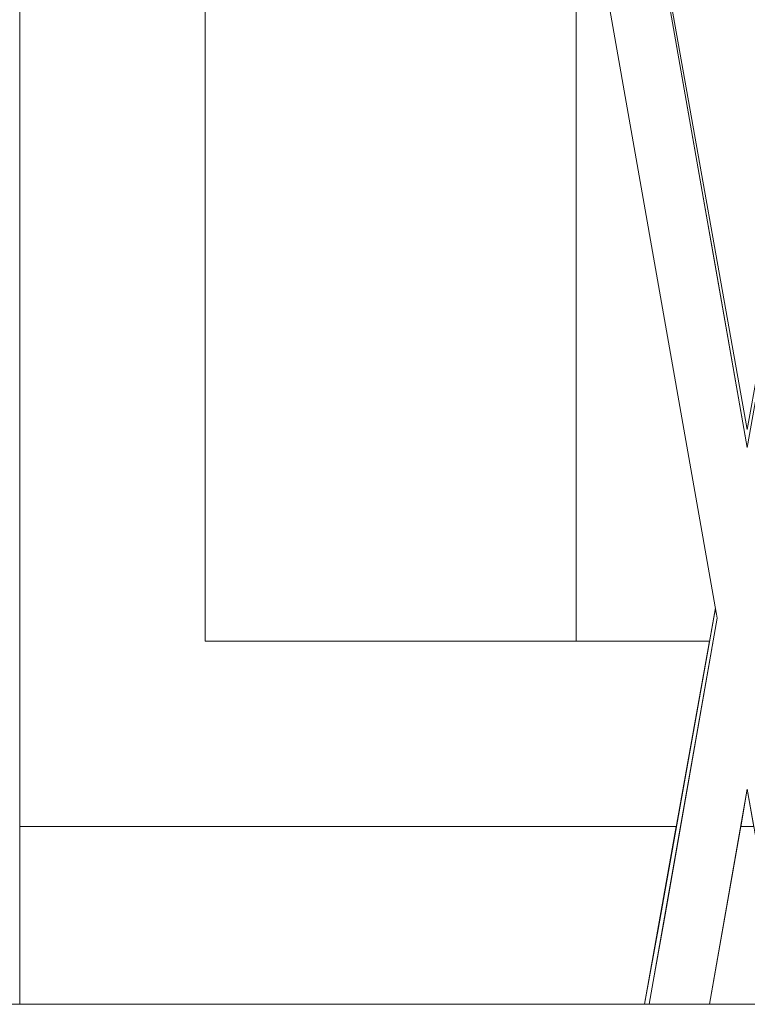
# Model space of a CAD drawing. Header units: millimetres. Extents: x -30280 to 309309, y -17460 to 4378.
# Tile 526 of 656: x 150733 to 150929, y -14920 to -14654. Entities that reach past the tile are written whole.
import ezdxf

# ---------------------------------------------------------------- set-up
doc = ezdxf.new("R2010")
doc.units = ezdxf.units.MM
doc.header["$MEASUREMENT"] = 0
doc.linetypes.add('Wipeout_Contour', pattern=[1000, 0, -1000])
for name, color, linetype in [('P1_PLANTA PRIMERA_4_12_FAÇ_Façana', 7, 'Continuous'), ('P1_PLANTA PRIMERA_4_Nuevo_08_E_Envans secs', 7, 'Continuous'), ('P1_PLANTA PRIMERA_4_Nuevo_09_EI_Mobiliari general', 7, 'Continuous')]:
    doc.layers.add(name, color=color, linetype=linetype)
for name, color, linetype, lineweight in [('P1_PLANTA PRIMERA_4_12_FAÇ_Façana_Pluma_Nº__1', 7, 'Continuous', 5), ('P1_PLANTA PRIMERA_4_12_FAÇ_Façana_Pluma_Nº__47', 7, 'Continuous', 20), ('P1_PLANTA PRIMERA_4_Nuevo_08_E_Envans secs_Pluma_Nº__47', 7, 'Continuous', 20), ('P1_PLANTA PRIMERA_4_Nuevo_09_EI_Mobiliari general_Pluma_Nº__1', 7, 'Continuous', 5), ('P1_PLANTA PRIMERA_4_Nuevo_14_PAV_Soft Light Grey 0554_Pluma_Nº__29', 7, 'Continuous', 20)]:
    doc.layers.add(name, color=color, linetype=linetype, lineweight=lineweight)

msp = doc.modelspace()

# ---------------------------------------------------------------- wipeouts: each hides what was drawn before it
at = {"color": 254, "linetype": 'Wipeout_Contour', "lineweight": 0, "ltscale": 605879.376578}
msp.add_wipeout([(150782.62, -14519.39), (150732.62, -14519.53), (150732.62, -14822.05), (150782.62, -14822.05)], dxfattribs=at).dxf.layer = 'P1_PLANTA PRIMERA_4_12_FAÇ_Façana'
at = {"color": 254, "linetype": 'Wipeout_Contour', "lineweight": 0, "ltscale": 606211.557482}
msp.add_wipeout([(150732.62, -14872.05), (150732.62, -14920.05), (150901.16, -14920.05), (150909.75, -14872.05)], dxfattribs=at).dxf.layer = 'P1_PLANTA PRIMERA_4_12_FAÇ_Façana'
at = {"color": 254, "linetype": 'Wipeout_Contour', "lineweight": 0, "ltscale": 606648.953236}
msp.add_wipeout([(150918.69, -14920.05), (150939.17, -14920.05), (150930.71, -14872.05), (150927.15, -14872.05)], dxfattribs=at).dxf.layer = 'P1_PLANTA PRIMERA_4_12_FAÇ_Façana'

# ---------------------------------------------------------------- next in the draw order: wipeouts: each hides what was drawn before it
at = {"color": 254, "linetype": 'Wipeout_Contour', "lineweight": 0, "ltscale": 4556497.205425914}
msp.add_wipeout([(151882.62, -14022.05), (150782.62, -14022.05), (150782.62, -14023.89), (150890.29, -14023.89), (150903.86, -14450), (150903.93, -14505.56), (150882.33, -14505.56), (150886.26, -14527.86), (150886.9, -14530.19), (150928.93, -14764.93), (150970.96, -14530.19), (150971.59, -14527.86), (150975.53, -14505.56), (150953.93, -14505.56), (150953.93, -14450), (150967.57, -14023.89), (151390.29, -14023.89), (151403.86, -14450), (151403.93, -14505.56), (151382.33, -14505.56), (151386.26, -14527.86), (151386.9, -14530.19), (151428.93, -14764.93), (151470.96, -14530.19), (151471.59, -14527.86), (151475.53, -14505.56), (151453.93, -14505.56), (151453.93, -14450), (151467.57, -14023.89), (151882.62, -14023.89)], dxfattribs=at).dxf.layer = 'P1_PLANTA PRIMERA_4_12_FAÇ_Façana'
at = {"color": 254, "linetype": 'Wipeout_Contour', "lineweight": 0, "ltscale": 757719.345894}
msp.add_wipeout([(150782.62, -14822.05), (150732.62, -14822.05), (150732.62, -14872.05), (150909.75, -14872.05), (150918.7, -14822.05)], dxfattribs=at).dxf.layer = 'P1_PLANTA PRIMERA_4_12_FAÇ_Façana'
at = {"color": 254, "linetype": 'Wipeout_Contour', "lineweight": 0, "ltscale": 454978.70343}
msp.add_wipeout([(150927.15, -14872.05), (150930.71, -14872.05), (150928.93, -14861.97)], dxfattribs=at).dxf.layer = 'P1_PLANTA PRIMERA_4_12_FAÇ_Façana'

# ---------------------------------------------------------------- next in the draw order: wipeouts: each hides what was drawn before it
at = {"color": 254, "linetype": 'Wipeout_Contour', "lineweight": 0, "ltscale": 1818765.868734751}
msp.add_wipeout([(150782.62, -14822.05), (150918.7, -14822.05), (150920.31, -14813.08), (150870.49, -14530.51), (150869.17, -14527.56), (150867.51, -14525.23), (150865.39, -14523.15), (150862.94, -14521.46), (150860.22, -14520.22), (150857.33, -14519.47), (150854.35, -14519.22), (150782.62, -14519.39)], dxfattribs=at).dxf.layer = 'P1_PLANTA PRIMERA_4_12_FAÇ_Façana'
at = {"color": 254, "linetype": 'Wipeout_Contour', "lineweight": 0, "ltscale": 11546169.40718183}
msp.add_wipeout([(147377.62, -12475.05), (147377.62, -14920.05), (147901.16, -14920.05), (147903.85, -14904.98), (147970.96, -14530.19), (147971.59, -14527.86), (147975.53, -14505.56), (147953.93, -14505.56), (147953.93, -14450), (147967.57, -14023.89), (148390.29, -14023.89), (148403.86, -14450), (148403.93, -14505.56), (148382.33, -14505.56), (148386.26, -14527.86), (148386.9, -14530.19), (148428.93, -14764.93), (148470.96, -14530.19), (148471.59, -14527.86), (148475.53, -14505.56), (148453.93, -14505.56), (148453.93, -14450), (148467.57, -14023.89), (148890.29, -14023.89), (148903.86, -14450), (148903.93, -14505.56), (148882.33, -14505.56), (148886.26, -14527.86), (148886.9, -14530.19), (148928.93, -14764.93), (148970.96, -14530.19), (148971.59, -14527.86), (148975.53, -14505.56), (148953.93, -14505.56), (148953.93, -14450), (148967.57, -14023.89), (149390.29, -14023.89), (149403.86, -14450), (149403.93, -14505.56), (149382.33, -14505.56), (149386.26, -14527.86), (149386.9, -14530.19), (149428.93, -14764.93), (149470.96, -14530.19), (149471.59, -14527.86), (149475.53, -14505.56), (149453.93, -14505.56), (149453.93, -14450), (149467.57, -14023.89), (149890.29, -14023.89), (149903.86, -14450), (149903.93, -14505.56), (149882.33, -14505.56), (149886.26, -14527.86), (149886.9, -14530.19), (149928.93, -14764.93), (149970.96, -14530.19), (149971.59, -14527.86), (149975.53, -14505.56), (149953.93, -14505.56), (149953.93, -14450), (149967.57, -14023.89), (150390.29, -14023.89), (150403.86, -14450), (150403.93, -14505.56), (150382.33, -14505.56), (150386.26, -14527.86), (150386.9, -14530.19), (150428.93, -14764.93), (150470.96, -14530.19), (150471.59, -14527.86), (150475.53, -14505.56), (150453.93, -14505.56), (150453.93, -14450), (150467.57, -14023.89), (150732.62, -14023.89), (150732.62, -12475.05)], dxfattribs=at).dxf.layer = 'P1_PLANTA PRIMERA_4_Nuevo_08_E_Envans secs'

# ---------------------------------------------------------------- next in the draw order: linework, layer by layer
at = {"layer": 'P1_PLANTA PRIMERA_4_12_FAÇ_Façana_Pluma_Nº__1', "color": 7, "linetype": 'Continuous', "lineweight": 5}
msp.add_line((150782.62, -14822.05), (150782.62, -14519.39), dxfattribs=at)
at = {"layer": 'P1_PLANTA PRIMERA_4_Nuevo_08_E_Envans secs_Pluma_Nº__47', "color": 7, "linetype": 'Continuous', "lineweight": 20}
msp.add_line((150732.62, -14920.05), (150732.62, -14519.53), dxfattribs=at)

# ---------------------------------------------------------------- next in the draw order: wipeouts: each hides what was drawn before it
at = {"color": 254, "linetype": 'Wipeout_Contour', "lineweight": 0, "ltscale": 454819.665147}
msp.add_wipeout([(150886.78, -14530.46), (150928.93, -14765.86), (150886.9, -14530.19)], dxfattribs=at).dxf.layer = 'P1_PLANTA PRIMERA_4_Nuevo_09_EI_Mobiliari general'

# ---------------------------------------------------------------- next in the draw order: wipeouts: each hides what was drawn before it
at = {"color": 254, "linetype": 'Wipeout_Contour', "lineweight": 0, "ltscale": 606503.266328}
msp.add_wipeout([(150886.78, -14530.46), (150909.4, -14659.07), (150928.93, -14768.14), (150928.93, -14765.86)], dxfattribs=at).dxf.layer = 'P1_PLANTA PRIMERA_4_Nuevo_09_EI_Mobiliari general'

# ---------------------------------------------------------------- next in the draw order: wipeouts: each hides what was drawn before it
at = {"color": 254, "linetype": 'Wipeout_Contour', "lineweight": 0, "ltscale": 454918.87426}
msp.add_wipeout([(150928.93, -14768.14), (150909.4, -14659.08), (150928.93, -14769.82)], dxfattribs=at).dxf.layer = 'P1_PLANTA PRIMERA_4_Nuevo_09_EI_Mobiliari general'

# ---------------------------------------------------------------- next in the draw order: wipeouts: each hides what was drawn before it
at = {"color": 254, "linetype": 'Wipeout_Contour', "lineweight": 0, "ltscale": 606443.381446}
msp.add_wipeout([(150873.71, -14494.73), (150872.34, -14494.97), (150928.93, -14815.9), (150928.93, -14807.9)], dxfattribs=at).dxf.layer = 'P1_PLANTA PRIMERA_4_Nuevo_09_EI_Mobiliari general'

# ---------------------------------------------------------------- next in the draw order: wipeouts: each hides what was drawn before it
at = {"color": 254, "linetype": 'Wipeout_Contour', "lineweight": 0, "ltscale": 606440.10866}
msp.add_wipeout([(150872.34, -14494.97), (150870.97, -14495.22), (150927.52, -14815.9), (150928.93, -14815.9)], dxfattribs=at).dxf.layer = 'P1_PLANTA PRIMERA_4_Nuevo_09_EI_Mobiliari general'

# ---------------------------------------------------------------- next in the draw order: wipeouts: each hides what was drawn before it
at = {"color": 254, "linetype": 'Wipeout_Contour', "lineweight": 0, "ltscale": 606434.706746}
msp.add_wipeout([(150927.52, -14815.9), (150870.97, -14495.22), (150869.65, -14495.45), (150926.15, -14815.9)], dxfattribs=at).dxf.layer = 'P1_PLANTA PRIMERA_4_Nuevo_09_EI_Mobiliari general'

# ---------------------------------------------------------------- next in the draw order: wipeouts: each hides what was drawn before it
at = {"color": 254, "linetype": 'Wipeout_Contour', "lineweight": 0, "ltscale": 606429.552285}
msp.add_wipeout([(150926.15, -14815.9), (150869.65, -14495.45), (150868.4, -14495.67), (150924.87, -14815.9)], dxfattribs=at).dxf.layer = 'P1_PLANTA PRIMERA_4_Nuevo_09_EI_Mobiliari general'

# ---------------------------------------------------------------- next in the draw order: wipeouts: each hides what was drawn before it
at = {"color": 254, "linetype": 'Wipeout_Contour', "lineweight": 0, "ltscale": 606424.801879}
msp.add_wipeout([(150868.4, -14495.67), (150867.28, -14495.87), (150923.71, -14815.9), (150924.87, -14815.9)], dxfattribs=at).dxf.layer = 'P1_PLANTA PRIMERA_4_Nuevo_09_EI_Mobiliari general'

# ---------------------------------------------------------------- next in the draw order: wipeouts: each hides what was drawn before it
at = {"color": 254, "linetype": 'Wipeout_Contour', "lineweight": 0, "ltscale": 606420.599885}
msp.add_wipeout([(150866.31, -14496.04), (150922.71, -14815.9), (150923.71, -14815.9), (150867.28, -14495.87)], dxfattribs=at).dxf.layer = 'P1_PLANTA PRIMERA_4_Nuevo_09_EI_Mobiliari general'

# ---------------------------------------------------------------- next in the draw order: wipeouts: each hides what was drawn before it
at = {"color": 254, "linetype": 'Wipeout_Contour', "lineweight": 0, "ltscale": 454852.563089}
msp.add_wipeout([(150921.3, -14815.9), (150864.94, -14496.28), (150920.93, -14815.9)], dxfattribs=at).dxf.layer = 'P1_PLANTA PRIMERA_4_Nuevo_09_EI_Mobiliari general'

# ---------------------------------------------------------------- next in the draw order: wipeouts: each hides what was drawn before it
at = {"color": 254, "linetype": 'Wipeout_Contour', "lineweight": 0, "ltscale": 454874.302529}
msp.add_wipeout([(150880.1, -14493.61), (150928.93, -14772.6), (150928.93, -14770.52)], dxfattribs=at).dxf.layer = 'P1_PLANTA PRIMERA_4_Nuevo_09_EI_Mobiliari general'
at = {"color": 254, "linetype": 'Wipeout_Contour', "lineweight": 0, "ltscale": 454927.602647}
msp.add_wipeout([(150920.31, -14813.08), (150901.16, -14920.05), (150920.39, -14813.55)], dxfattribs=at).dxf.layer = 'P1_PLANTA PRIMERA_4_Nuevo_09_EI_Mobiliari general'

# ---------------------------------------------------------------- next in the draw order: wipeouts: each hides what was drawn before it
at = {"color": 254, "linetype": 'Wipeout_Contour', "lineweight": 0, "ltscale": 454874.487369}
msp.add_wipeout([(150928.93, -14772.6), (150879.75, -14493.67), (150928.93, -14776)], dxfattribs=at).dxf.layer = 'P1_PLANTA PRIMERA_4_Nuevo_09_EI_Mobiliari general'
at = {"color": 254, "linetype": 'Wipeout_Contour', "lineweight": 0, "ltscale": 454928.21722}
msp.add_wipeout([(150901.32, -14920.05), (150920.59, -14814.69), (150920.39, -14813.55)], dxfattribs=at).dxf.layer = 'P1_PLANTA PRIMERA_4_Nuevo_09_EI_Mobiliari general'

# ---------------------------------------------------------------- next in the draw order: wipeouts: each hides what was drawn before it
at = {"color": 254, "linetype": 'Wipeout_Contour', "lineweight": 0, "ltscale": 454874.698549}
msp.add_wipeout([(150928.93, -14776), (150879.16, -14493.77), (150928.93, -14780.6)], dxfattribs=at).dxf.layer = 'P1_PLANTA PRIMERA_4_Nuevo_09_EI_Mobiliari general'
at = {"color": 254, "linetype": 'Wipeout_Contour', "lineweight": 0, "ltscale": 606569.78912}
msp.add_wipeout([(150920.59, -14814.69), (150901.73, -14920.05), (150907.12, -14893.53), (150920.81, -14815.9)], dxfattribs=at).dxf.layer = 'P1_PLANTA PRIMERA_4_Nuevo_09_EI_Mobiliari general'

# ---------------------------------------------------------------- next in the draw order: wipeouts: each hides what was drawn before it
at = {"color": 254, "linetype": 'Wipeout_Contour', "lineweight": 0, "ltscale": 606447.357297}
msp.add_wipeout([(150877.41, -14494.08), (150928.93, -14786.28), (150928.93, -14780.6), (150878.38, -14493.91)], dxfattribs=at).dxf.layer = 'P1_PLANTA PRIMERA_4_Nuevo_09_EI_Mobiliari general'
at = {"color": 254, "linetype": 'Wipeout_Contour', "lineweight": 0, "ltscale": 606598.599545}
msp.add_wipeout([(150927.52, -14815.9), (150909.15, -14920.05), (150910.56, -14920.05), (150928.93, -14815.9)], dxfattribs=at).dxf.layer = 'P1_PLANTA PRIMERA_4_Nuevo_09_EI_Mobiliari general'

# ---------------------------------------------------------------- next in the draw order: wipeouts: each hides what was drawn before it
at = {"color": 254, "linetype": 'Wipeout_Contour', "lineweight": 0, "ltscale": 606446.498557}
msp.add_wipeout([(150928.93, -14786.28), (150877.41, -14494.08), (150876.28, -14494.28), (150928.93, -14792.86)], dxfattribs=at).dxf.layer = 'P1_PLANTA PRIMERA_4_Nuevo_09_EI_Mobiliari general'
at = {"color": 254, "linetype": 'Wipeout_Contour', "lineweight": 0, "ltscale": 606603.523835}
msp.add_wipeout([(150928.93, -14815.9), (150910.56, -14920.05), (150911.97, -14920.05), (150928.93, -14823.9)], dxfattribs=at).dxf.layer = 'P1_PLANTA PRIMERA_4_Nuevo_09_EI_Mobiliari general'

# ---------------------------------------------------------------- next in the draw order: wipeouts: each hides what was drawn before it
at = {"color": 254, "linetype": 'Wipeout_Contour', "lineweight": 0, "ltscale": 606445.529548}
msp.add_wipeout([(150876.28, -14494.28), (150875.04, -14494.5), (150928.93, -14800.14), (150928.93, -14792.86)], dxfattribs=at).dxf.layer = 'P1_PLANTA PRIMERA_4_Nuevo_09_EI_Mobiliari general'
at = {"color": 254, "linetype": 'Wipeout_Contour', "lineweight": 0, "ltscale": 606607.825445}
msp.add_wipeout([(150928.93, -14823.9), (150911.97, -14920.05), (150913.34, -14920.05), (150928.93, -14831.65)], dxfattribs=at).dxf.layer = 'P1_PLANTA PRIMERA_4_Nuevo_09_EI_Mobiliari general'

# ---------------------------------------------------------------- next in the draw order: wipeouts: each hides what was drawn before it
at = {"color": 254, "linetype": 'Wipeout_Contour', "lineweight": 0, "ltscale": 606444.479858}
msp.add_wipeout([(150875.04, -14494.5), (150873.71, -14494.73), (150928.93, -14807.9), (150928.93, -14800.14)], dxfattribs=at).dxf.layer = 'P1_PLANTA PRIMERA_4_Nuevo_09_EI_Mobiliari general'
at = {"color": 254, "linetype": 'Wipeout_Contour', "lineweight": 0, "ltscale": 606611.932559}
msp.add_wipeout([(150928.93, -14831.65), (150913.34, -14920.05), (150914.63, -14920.05), (150928.93, -14838.93)], dxfattribs=at).dxf.layer = 'P1_PLANTA PRIMERA_4_Nuevo_09_EI_Mobiliari general'

# ---------------------------------------------------------------- next in the draw order: linework, layer by layer
at = {"layer": 'P1_PLANTA PRIMERA_4_12_FAÇ_Façana_Pluma_Nº__47', "color": 7, "linetype": 'Continuous', "lineweight": 20}
msp.add_line((150882.8, -14822.05), (150882.8, -14600.34), dxfattribs=at)

# ---------------------------------------------------------------- next in the draw order: wipeouts: each hides what was drawn before it
at = {"color": 254, "linetype": 'Wipeout_Contour', "lineweight": 0, "ltscale": 454975.563771}
msp.add_wipeout([(150928.93, -14776), (150928.93, -14780.6), (150979.48, -14493.91)], dxfattribs=at).dxf.layer = 'P1_PLANTA PRIMERA_4_Nuevo_09_EI_Mobiliari general'
at = {"color": 254, "linetype": 'Wipeout_Contour', "lineweight": 0, "ltscale": 606615.720836}
msp.add_wipeout([(150928.93, -14838.93), (150914.63, -14920.05), (150915.79, -14920.05), (150928.93, -14845.51)], dxfattribs=at).dxf.layer = 'P1_PLANTA PRIMERA_4_Nuevo_09_EI_Mobiliari general'

# ---------------------------------------------------------------- next in the draw order: wipeouts: each hides what was drawn before it
at = {"color": 254, "linetype": 'Wipeout_Contour', "lineweight": 0, "ltscale": 454977.548865}
msp.add_wipeout([(150928.93, -14780.6), (150928.93, -14786.28), (150980.45, -14494.08)], dxfattribs=at).dxf.layer = 'P1_PLANTA PRIMERA_4_Nuevo_09_EI_Mobiliari general'
at = {"color": 254, "linetype": 'Wipeout_Contour', "lineweight": 0, "ltscale": 606619.075699}
msp.add_wipeout([(150915.79, -14920.05), (150916.79, -14920.05), (150928.93, -14851.19), (150928.93, -14845.51)], dxfattribs=at).dxf.layer = 'P1_PLANTA PRIMERA_4_Nuevo_09_EI_Mobiliari general'

# ---------------------------------------------------------------- next in the draw order: wipeouts: each hides what was drawn before it
at = {"color": 254, "linetype": 'Wipeout_Contour', "lineweight": 0, "ltscale": 606653.928446}
msp.add_wipeout([(150928.93, -14786.28), (150928.93, -14792.86), (150981.58, -14494.28), (150980.45, -14494.08)], dxfattribs=at).dxf.layer = 'P1_PLANTA PRIMERA_4_Nuevo_09_EI_Mobiliari general'
at = {"color": 254, "linetype": 'Wipeout_Contour', "lineweight": 0, "ltscale": 454968.095578}
msp.add_wipeout([(150928.93, -14851.19), (150916.79, -14920.05), (150928.93, -14855.79)], dxfattribs=at).dxf.layer = 'P1_PLANTA PRIMERA_4_Nuevo_09_EI_Mobiliari general'

# ---------------------------------------------------------------- next in the draw order: linework, layer by layer
at = {"layer": 'P1_PLANTA PRIMERA_4_Nuevo_09_EI_Mobiliari general_Pluma_Nº__1', "color": 7, "linetype": 'Continuous', "lineweight": 5}
for p, q in [((150928.93, -14769.82), (150880.22, -14493.58)), ((150928.93, -14769.82), (150977.64, -14493.58)), ((150928.93, -14764.93), (150886.9, -14530.19)), ((150928.93, -14764.93), (150970.96, -14530.19))]:
    msp.add_line(p, q, dxfattribs=at)

# ---------------------------------------------------------------- next in the draw order: wipeouts: each hides what was drawn before it
at = {"color": 254, "linetype": 'Wipeout_Contour', "lineweight": 0, "ltscale": 454969.686056}
msp.add_wipeout([(150928.93, -14855.79), (150917.6, -14920.05), (150928.93, -14859.19)], dxfattribs=at).dxf.layer = 'P1_PLANTA PRIMERA_4_Nuevo_09_EI_Mobiliari general'

# ---------------------------------------------------------------- next in the draw order: wipeouts: each hides what was drawn before it
at = {"color": 254, "linetype": 'Wipeout_Contour', "lineweight": 0, "ltscale": 454970.815893}
msp.add_wipeout([(150918.2, -14920.05), (150928.93, -14861.27), (150928.93, -14859.19)], dxfattribs=at).dxf.layer = 'P1_PLANTA PRIMERA_4_Nuevo_09_EI_Mobiliari general'

# ---------------------------------------------------------------- next in the draw order: linework, layer by layer
at = {"layer": 'P1_PLANTA PRIMERA_4_Nuevo_09_EI_Mobiliari general_Pluma_Nº__1', "color": 7, "linetype": 'Continuous', "lineweight": 5}
msp.add_line((150939.17, -14920.05), (150928.93, -14861.97), dxfattribs=at)

# ---------------------------------------------------------------- next in the draw order: wipeouts: each hides what was drawn before it
at = {"color": 254, "linetype": 'Wipeout_Contour', "lineweight": 0, "ltscale": 454931.04092}
msp.add_wipeout([(150920.93, -14815.9), (150902.56, -14920.05), (150921.3, -14815.9)], dxfattribs=at).dxf.layer = 'P1_PLANTA PRIMERA_4_Nuevo_09_EI_Mobiliari general'

# ---------------------------------------------------------------- next in the draw order: wipeouts: each hides what was drawn before it
at = {"color": 254, "linetype": 'Wipeout_Contour', "lineweight": 0, "ltscale": 454932.377872}
msp.add_wipeout([(150921.3, -14815.9), (150902.93, -14920.05), (150921.89, -14815.9)], dxfattribs=at).dxf.layer = 'P1_PLANTA PRIMERA_4_Nuevo_09_EI_Mobiliari general'

# ---------------------------------------------------------------- next in the draw order: wipeouts: each hides what was drawn before it
at = {"color": 254, "linetype": 'Wipeout_Contour', "lineweight": 0, "ltscale": 454934.388007}
msp.add_wipeout([(150921.89, -14815.9), (150903.53, -14920.05), (150922.71, -14815.9)], dxfattribs=at).dxf.layer = 'P1_PLANTA PRIMERA_4_Nuevo_09_EI_Mobiliari general'

# ---------------------------------------------------------------- next in the draw order: wipeouts: each hides what was drawn before it
at = {"color": 254, "linetype": 'Wipeout_Contour', "lineweight": 0, "ltscale": 606578.628408}
msp.add_wipeout([(150922.71, -14815.9), (150904.34, -14920.05), (150905.34, -14920.05), (150923.71, -14815.9)], dxfattribs=at).dxf.layer = 'P1_PLANTA PRIMERA_4_Nuevo_09_EI_Mobiliari general'

# ---------------------------------------------------------------- next in the draw order: wipeouts: each hides what was drawn before it
at = {"color": 254, "linetype": 'Wipeout_Contour', "lineweight": 0, "ltscale": 606582.929955}
msp.add_wipeout([(150923.71, -14815.9), (150905.34, -14920.05), (150906.5, -14920.05), (150924.87, -14815.9)], dxfattribs=at).dxf.layer = 'P1_PLANTA PRIMERA_4_Nuevo_09_EI_Mobiliari general'

# ---------------------------------------------------------------- next in the draw order: wipeouts: each hides what was drawn before it
at = {"color": 254, "linetype": 'Wipeout_Contour', "lineweight": 0, "ltscale": 606587.792938}
msp.add_wipeout([(150924.87, -14815.9), (150906.5, -14920.05), (150907.79, -14920.05), (150926.15, -14815.9)], dxfattribs=at).dxf.layer = 'P1_PLANTA PRIMERA_4_Nuevo_09_EI_Mobiliari general'

# ---------------------------------------------------------------- next in the draw order: wipeouts: each hides what was drawn before it
at = {"color": 254, "linetype": 'Wipeout_Contour', "lineweight": 0, "ltscale": 606593.069573}
msp.add_wipeout([(150926.15, -14815.9), (150907.79, -14920.05), (150909.15, -14920.05), (150927.52, -14815.9)], dxfattribs=at).dxf.layer = 'P1_PLANTA PRIMERA_4_Nuevo_09_EI_Mobiliari general'

# ---------------------------------------------------------------- next in the draw order: linework, layer by layer
at = {"layer": 'P1_PLANTA PRIMERA_4_12_FAÇ_Façana_Pluma_Nº__1', "color": 7, "linetype": 'Continuous', "lineweight": 5}
msp.add_line((150918.7, -14822.05), (150782.62, -14822.05), dxfattribs=at)
at = {"layer": 'P1_PLANTA PRIMERA_4_12_FAÇ_Façana_Pluma_Nº__47', "color": 7, "linetype": 'Continuous', "lineweight": 20}
for p, q in [((150909.75, -14872.05), (150732.62, -14872.05)), ((150930.71, -14872.05), (150927.15, -14872.05))]:
    msp.add_line(p, q, dxfattribs=at)
at = {"layer": 'P1_PLANTA PRIMERA_4_Nuevo_09_EI_Mobiliari general_Pluma_Nº__1', "color": 7, "linetype": 'Continuous', "lineweight": 5}
for p, q in [((150920.81, -14815.9), (150864.46, -14496.36)), ((150901.16, -14920.05), (150920.31, -14813.08)), ((150902.44, -14920.05), (150920.81, -14815.9)), ((150918.69, -14920.05), (150928.93, -14861.97))]:
    msp.add_line(p, q, dxfattribs=at)
at = {"layer": 'P1_PLANTA PRIMERA_4_Nuevo_14_PAV_Soft Light Grey 0554_Pluma_Nº__29', "color": 7, "linetype": 'Continuous', "lineweight": 20}
msp.add_line((151941.36, -14920.05), (146255.12, -14920.05), dxfattribs=at)

doc.saveas('drawing.dxf')
